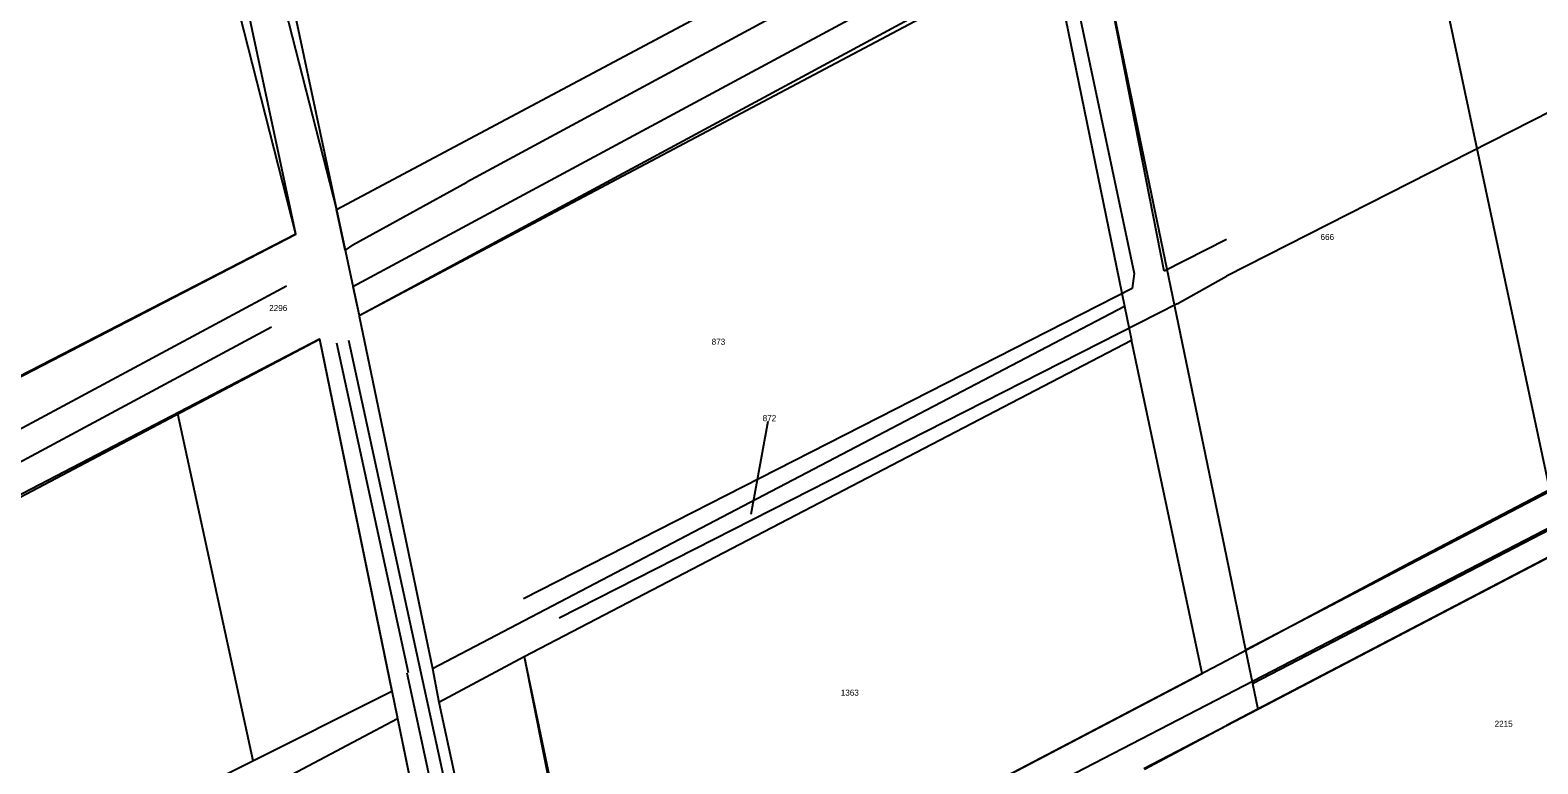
# Model space of a CAD drawing. Extents: x 148816 to 151297, y 399515 to 402500.
# Drawn here: x 149646.3 to 150092.1, y 401767.9 to 401984.9 of the extents above; entities that cross this region are included whole.
import ezdxf

# ---------------------------------------------------------------- set-up
doc = ezdxf.new("R2010")
doc.units = 0
for name, color, linetype in [('G01 perceelsgrens', 7, 'Continuous'), ('Q21 Lichtmast  Gem', 7, 'Continuous'), ('T04 Haag heg  [D] Gem', 7, 'Continuous'), ('T09 Insteek water  [D] Norm', 7, 'Continuous'), ('T09 Insteek water  [T] Norm', 7, 'Continuous'), ('V06 Kant onverhard  [D] Norm', 7, 'Continuous'), ('Z01 perceelnummer', 7, 'Continuous')]:
    doc.layers.add(name, color=color, linetype=linetype)

msp = doc.modelspace()

# ---------------------------------------------------------------- linework, layer by layer
at = {"layer": 'G01 perceelsgrens'}
for points in [[(149441.87, 401777.96), (149494.6, 401805.36), (149724.86, 401924.56), (149708.8, 402000)], [(149722.39, 402000), (149736.85, 401931.89)], [(149736.85, 401931.89), (149864.61, 402000)], [(149743.57, 401900.49), (149931.14, 402000)], [(149950.1, 402000), (149969.91, 401903.28)], [(149964.69, 402000), (150000, 401829.07)], [(150063.39, 402000), (150095.63, 401848.62)], [(149736.85, 401931.89), (149743.57, 401900.49)], [(149743.57, 401900.49), (149743.61, 401900.32), (149765.3, 401796.11)], [(149765.3, 401796.11), (149969.91, 401903.28)], [(149969.91, 401903.28), (149971.96, 401893.25)], [(149449.25, 401746.66), (149731.81, 401893.62), (149774.76, 401684.94), (149764.42, 401679.4), (149766.6, 401674.18), (149438.48, 401500)], [(149792.39, 401799.71), (149971.96, 401893.25)], [(149812.21, 401699.9), (149992.86, 401794.62), (149971.96, 401893.25)], [(150007.71, 401791.73), (150189.49, 401885.91)], [(150009.3, 401784.05), (150138.18, 401851.47)], [(150005.67, 401801.63), (150095.63, 401848.62)], [(150000, 401829.07), (150005.67, 401801.63)], [(149767.1, 401786.2), (149792.39, 401799.71)], [(149792.39, 401799.71), (149812.21, 401699.9)], [(150005.67, 401801.63), (150007.71, 401791.73)], [(149765.3, 401796.11), (149767.1, 401786.2)], [(150007.71, 401791.73), (150009.3, 401784.05)], [(149767.1, 401786.2), (149788.5, 401687.24), (149812.21, 401699.9)], [(150000, 401779.22), (150009.3, 401784.05)], [(149975.58, 401766.53), (150000, 401779.22)]]:
    msp.add_lwpolyline(points, dxfattribs=at)
at = {"layer": 'Q21 Lichtmast  Gem'}
msp.add_lwpolyline([(149259.03, 401631.35), (149389.25, 401472.06), (149811.3, 401690.64), (150218.62, 401901.6), (150212.43, 402019.68), (150368.23, 402051.07), (150470.02, 401545.9), (150556.48, 401148.68)], dxfattribs=at)
at = {"layer": 'T04 Haag heg  [D] Gem'}
for p in [(150138.18, 401851.47), (149975.76, 401766.33)]:
    msp.add_line(p, (150000, 401779.22), dxfattribs=at)
at = {"layer": 'T09 Insteek water  [D] Norm'}
for p, q in [((149724.86, 401924.56), (149553.11, 401836.24)), ((149357.35, 401695.79), (149731.82, 401893.55)), ((149712.27, 401768.78), (149689.99, 401871.46))]:
    msp.add_line(p, q, dxfattribs=at)
at = {"layer": 'T09 Insteek water  [T] Norm'}
for p, q in [((149724.86, 401924.56), (149700.98, 402018.23)), ((149719.48, 402000), (149736.85, 401931.89)), ((149736.85, 401931.89), (149864.61, 402000)), ((149743.57, 401900.49), (149927.89, 402000)), ((149954.4, 402000), (149972.77, 401912.98)), ((149981.65, 401913.67), (149964.69, 402000)), ((150172.61, 402000), (150000, 401912.17)), ((150000, 401923.02), (149981.65, 401913.67)), ((149972.77, 401912.98), (149972.17, 401908.53)), ((149985.42, 401903.95), (150000, 401912.17)), ((149972.17, 401908.53), (149792.2, 401816.72)), ((149985.42, 401903.95), (149802.74, 401811)), ((149731.82, 401893.55), (149753.27, 401789.33)), ((149792.39, 401799.71), (149802.82, 401749.73)), ((149687.97, 401745.91), (149754.92, 401781.32)), ((149754.92, 401781.32), (149774.76, 401684.94))]:
    msp.add_line(p, q, dxfattribs=at)
for points in [[(150186.69, 401896.74), (150054.39, 401827.38), (150016.07, 401806.96), (150000, 401798.36)], [(150000, 401798.36), (149867.7, 401729), (149829.38, 401708.57), (149813.31, 401699.98)], [(149753.27, 401789.33), (149664.91, 401745.04)]]:
    msp.add_lwpolyline(points, dxfattribs=at)
at = {"layer": 'V06 Kant onverhard  [D] Norm'}
for p, q in [((149741.73, 401909.08), (149910.51, 402000)), ((149886.52, 402000), (149775.42, 401939.95)), ((149741.76, 401921.39), (149775.42, 401939.95)), ((149739.46, 401919.91), (149736.85, 401931.89)), ((149741.76, 401921.39), (149739.46, 401919.91)), ((149722.08, 401909.21), (149386.31, 401729.01)), ((149741.73, 401909.08), (149743.57, 401900.49)), ((149717.71, 401897.13), (149540.67, 401801.88)), ((149736.9, 401892.45), (149758.11, 401794.98)), ((149740.45, 401893.22), (149761.66, 401795.75)), ((149757.67, 401794.89), (149773.68, 401720.89)), ((149761.66, 401795.75), (149777.66, 401721.75))]:
    msp.add_line(p, q, dxfattribs=at)
at = {"layer": 'Z01 perceelnummer'}
msp.add_lwpolyline([(149864.43, 401869.18), (149859.4, 401841.72)], dxfattribs=at)

# ---------------------------------------------------------------- texts
for s, p in [('666', (150027.85, 401922.86)), ('2296', (149716.97, 401901.86)), ('873', (149847.81, 401891.88)), ('872', (149862.89, 401869.28)), ('1363', (149885.98, 401788.08)), ('2215', (150079.32, 401778.88))]:
    msp.add_text(s, height=1.8, dxfattribs=at).set_placement(p)

doc.saveas('drawing.dxf')
